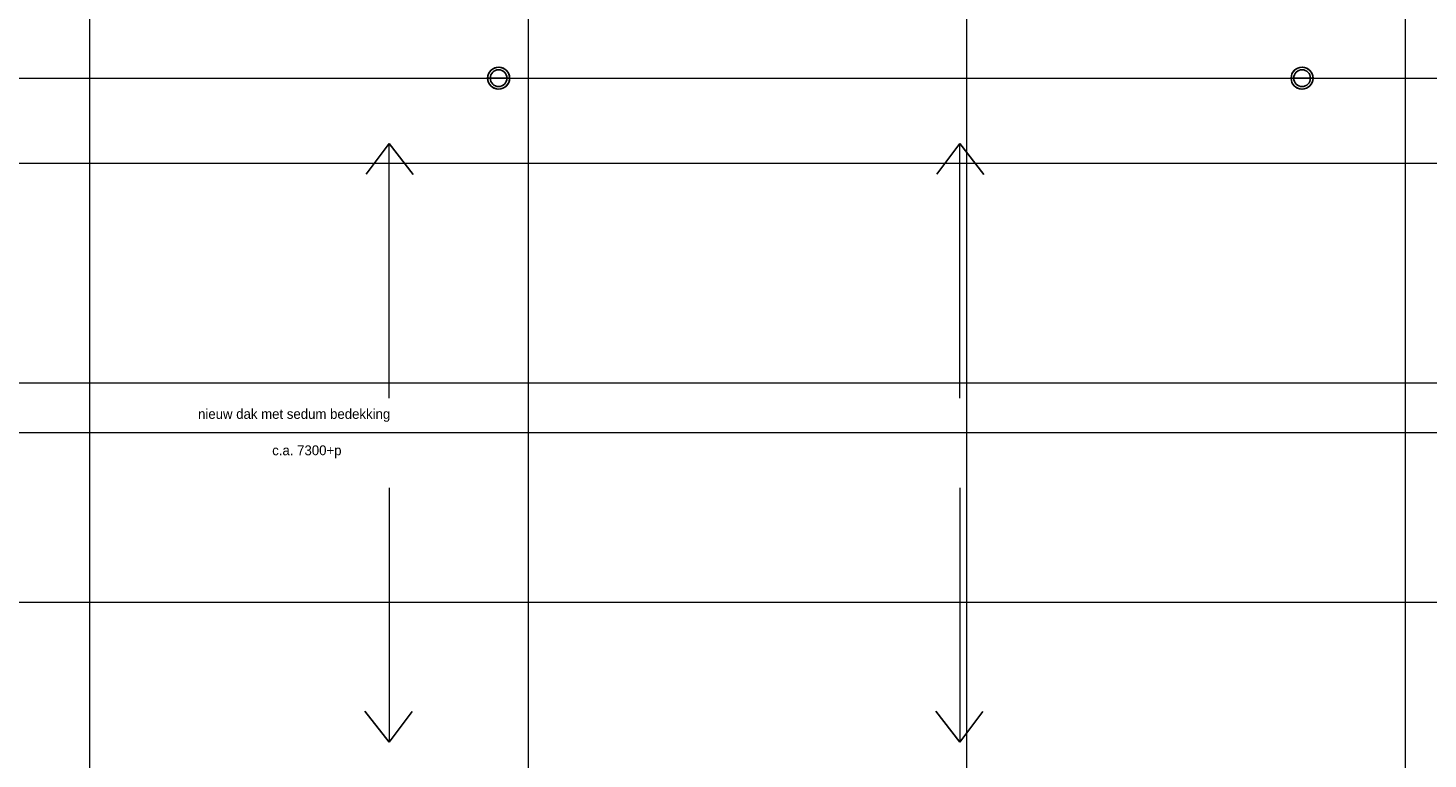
# Model space of a CAD drawing. Header units: millimetres. Extents: x -526411 to -400573, y 47353 to 130199.
# Tile 526 of 543: x -459625 to -436643, y 83060 to 95058. Entities that reach past the tile are written whole.
import ezdxf

# ---------------------------------------------------------------- set-up
doc = ezdxf.new("R2010")
doc.units = ezdxf.units.MM
for name, color, linetype, lineweight in [('01_ALGEMEEN', 7, 'Continuous', 18), ('18_BESTAANDE_CONSTRUCTIE', 7, 'Continuous', 18), ('27_DAKEN', 7, 'Continuous', 18), ('57_GERESERVEERD_INSTALLATEUR', 7, 'Continuous', 18), ('m-pg-03_AI_dwg', 8, 'Continuous', 18)]:
    doc.layers.add(name, color=color, linetype=linetype, lineweight=lineweight)
doc.styles.add('Frutiger', font='Frutrg__0.ttf', dxfattribs={"height": 7.29503})

# ---------------------------------------------------------------- blocks, each defined once
blk = doc.blocks.new('m-pg-03_AI_dwg_block 2549-641518-3e Verdieping - Percelen telling LI')
at = {"layer": '01_ALGEMEEN', "color": 213, "lineweight": 13}
blk.add_line((-357.3, 132.4), (1518.1, 132.4), dxfattribs=at)
blk = doc.blocks.new('m-pg-03_AI_dwg_block 2551-641520-3e Verdieping - Percelen telling LI')
at = {"layer": '01_ALGEMEEN', "color": 213, "lineweight": 13}
blk.add_line((-254.4, 394.3), (1518.1, 394.3), dxfattribs=at)
blk = doc.blocks.new('m-pg-03_AI_dwg_block 2808-641777-3e Verdieping - Percelen telling LI')
at = {"layer": '01_ALGEMEEN', "insert": (405, 149.8), "char_height": 7.295, "width": 190.849, "attachment_point": 1, "line_spacing_factor": 1.017696, "style": 'Frutiger'}
blk.add_mtext('nieuw dak met sedum bedekking', dxfattribs=at)
blk = doc.blocks.new('m-pg-03_AI_dwg_block 2809-641778-3e Verdieping - Percelen telling LI')
at = {"layer": '01_ALGEMEEN', "insert": (459.8, 122.9), "char_height": 7.295, "width": 64.633, "attachment_point": 1, "line_spacing_factor": 1.017696, "style": 'Frutiger'}
blk.add_mtext('c.a. 7300+p', dxfattribs=at)
blk = doc.blocks.new('m-pg-03_AI_dwg_block 4641-643609-3e Verdieping - Percelen telling LI')
at = {"layer": '18_BESTAANDE_CONSTRUCTIE', "color": 9, "lineweight": 9}
blk.add_line((325, -1676.3), (325, 731.7), dxfattribs=at)
blk = doc.blocks.new('m-pg-03_AI_dwg_block 4642-643610-3e Verdieping - Percelen telling LI')
at = {"layer": '18_BESTAANDE_CONSTRUCTIE', "color": 9, "lineweight": 9}
blk.add_line((649.2, -1676.3), (649.2, 731.7), dxfattribs=at)
blk = doc.blocks.new('m-pg-03_AI_dwg_block 4645-643613-3e Verdieping - Percelen telling LI')
at = {"layer": '18_BESTAANDE_CONSTRUCTIE', "color": 9, "lineweight": 9}
blk.add_line((973.4, -1676.3), (973.4, 731.7), dxfattribs=at)
blk = doc.blocks.new('m-pg-03_AI_dwg_block 4646-643614-3e Verdieping - Percelen telling LI')
at = {"layer": '18_BESTAANDE_CONSTRUCTIE', "color": 9, "lineweight": 9}
blk.add_line((1297.6, -1676.3), (1297.6, 731.7), dxfattribs=at)
blk = doc.blocks.new('m-pg-03_AI_dwg_block 4710-643678-3e Verdieping - Percelen telling LI')
at = {"layer": '18_BESTAANDE_CONSTRUCTIE', "color": 9, "lineweight": 9}
blk.add_line((-285.2, 331.4), (1783.9, 331.4), dxfattribs=at)
blk = doc.blocks.new('m-pg-03_AI_dwg_block 4711-643679-3e Verdieping - Percelen telling LI')
at = {"layer": '18_BESTAANDE_CONSTRUCTIE', "color": 9, "lineweight": 9}
blk.add_line((-285.2, 169.2), (1783.9, 169.2), dxfattribs=at)
blk = doc.blocks.new('m-pg-03_AI_dwg_block 4712-643680-3e Verdieping - Percelen telling LI')
at = {"layer": '18_BESTAANDE_CONSTRUCTIE', "color": 9, "lineweight": 9}
blk.add_line((-285.2, 7.1), (1783.9, 7.1), dxfattribs=at)
blk = doc.blocks.new('m-pg-03_AI_dwg_block 4640-643795-3e Verdieping - Percelen telling LI')
for name in ['m-pg-03_AI_dwg_block 4641-643609-3e Verdieping - Percelen telling LI', 'm-pg-03_AI_dwg_block 4642-643610-3e Verdieping - Percelen telling LI', 'm-pg-03_AI_dwg_block 4645-643613-3e Verdieping - Percelen telling LI', 'm-pg-03_AI_dwg_block 4646-643614-3e Verdieping - Percelen telling LI', 'm-pg-03_AI_dwg_block 4710-643678-3e Verdieping - Percelen telling LI', 'm-pg-03_AI_dwg_block 4711-643679-3e Verdieping - Percelen telling LI', 'm-pg-03_AI_dwg_block 4712-643680-3e Verdieping - Percelen telling LI']:
    blk.add_blockref(name, (0, 0))
blk = doc.blocks.new('m-pg-03_AI_dwg_block 7707-646675-3e Verdieping - Percelen telling LI')
at = {"layer": '27_DAKEN', "color": 213, "lineweight": 13}
blk.add_line((968, 157.9), (968, 345.9), dxfattribs=at)
blk = doc.blocks.new('m-pg-03_AI_dwg_block 7708-646676-3e Verdieping - Percelen telling LI')
at = {"layer": '27_DAKEN', "color": 253, "lineweight": 25}
blk.add_line((968, 345.9), (985.8, 323), dxfattribs=at)
blk = doc.blocks.new('m-pg-03_AI_dwg_block 7709-646677-3e Verdieping - Percelen telling LI')
at = {"layer": '27_DAKEN', "color": 253, "lineweight": 25}
blk.add_line((968, 345.9), (951.1, 323.3), dxfattribs=at)
blk = doc.blocks.new('m-pg-03_AI_dwg_block 7706-646678-3e Verdieping - Percelen telling LI')
for name in ['m-pg-03_AI_dwg_block 7709-646677-3e Verdieping - Percelen telling LI', 'm-pg-03_AI_dwg_block 7707-646675-3e Verdieping - Percelen telling LI', 'm-pg-03_AI_dwg_block 7708-646676-3e Verdieping - Percelen telling LI']:
    blk.add_blockref(name, (0, 0))
blk = doc.blocks.new('m-pg-03_AI_dwg_block 7711-646679-3e Verdieping - Percelen telling LI')
at = {"layer": '27_DAKEN', "color": 213, "lineweight": 13}
blk.add_line((546.2, 157.9), (546.2, 345.9), dxfattribs=at)
blk = doc.blocks.new('m-pg-03_AI_dwg_block 7712-646680-3e Verdieping - Percelen telling LI')
at = {"layer": '27_DAKEN', "color": 253, "lineweight": 25}
blk.add_line((546.2, 345.9), (563.9, 323), dxfattribs=at)
blk = doc.blocks.new('m-pg-03_AI_dwg_block 7713-646681-3e Verdieping - Percelen telling LI')
at = {"layer": '27_DAKEN', "color": 253, "lineweight": 25}
blk.add_line((546.2, 345.9), (529.2, 323.3), dxfattribs=at)
blk = doc.blocks.new('m-pg-03_AI_dwg_block 7710-646682-3e Verdieping - Percelen telling LI')
for name in ['m-pg-03_AI_dwg_block 7713-646681-3e Verdieping - Percelen telling LI', 'm-pg-03_AI_dwg_block 7711-646679-3e Verdieping - Percelen telling LI', 'm-pg-03_AI_dwg_block 7712-646680-3e Verdieping - Percelen telling LI']:
    blk.add_blockref(name, (0, 0))
blk = doc.blocks.new('m-pg-03_AI_dwg_block 7719-646687-3e Verdieping - Percelen telling LI')
at = {"layer": '27_DAKEN', "color": 213, "lineweight": 13}
blk.add_line((968, 91.5), (968, -96.4), dxfattribs=at)
blk = doc.blocks.new('m-pg-03_AI_dwg_block 7720-646688-3e Verdieping - Percelen telling LI')
at = {"layer": '27_DAKEN', "color": 253, "lineweight": 25}
blk.add_line((968, -96.4), (950.3, -73.6), dxfattribs=at)
blk = doc.blocks.new('m-pg-03_AI_dwg_block 7721-646689-3e Verdieping - Percelen telling LI')
at = {"layer": '27_DAKEN', "color": 253, "lineweight": 25}
blk.add_line((968, -96.4), (985, -73.9), dxfattribs=at)
blk = doc.blocks.new('m-pg-03_AI_dwg_block 7718-646690-3e Verdieping - Percelen telling LI')
for name in ['m-pg-03_AI_dwg_block 7719-646687-3e Verdieping - Percelen telling LI', 'm-pg-03_AI_dwg_block 7720-646688-3e Verdieping - Percelen telling LI', 'm-pg-03_AI_dwg_block 7721-646689-3e Verdieping - Percelen telling LI']:
    blk.add_blockref(name, (0, 0))
blk = doc.blocks.new('m-pg-03_AI_dwg_block 7727-646695-3e Verdieping - Percelen telling LI')
at = {"layer": '27_DAKEN', "color": 213, "lineweight": 13}
blk.add_line((546.2, 91.5), (546.2, -96.4), dxfattribs=at)
blk = doc.blocks.new('m-pg-03_AI_dwg_block 7728-646696-3e Verdieping - Percelen telling LI')
at = {"layer": '27_DAKEN', "color": 253, "lineweight": 25}
blk.add_line((546.2, -96.4), (528.4, -73.6), dxfattribs=at)
blk = doc.blocks.new('m-pg-03_AI_dwg_block 7729-646697-3e Verdieping - Percelen telling LI')
at = {"layer": '27_DAKEN', "color": 253, "lineweight": 25}
blk.add_line((546.2, -96.4), (563.2, -73.9), dxfattribs=at)
blk = doc.blocks.new('m-pg-03_AI_dwg_block 7726-646698-3e Verdieping - Percelen telling LI')
for name in ['m-pg-03_AI_dwg_block 7727-646695-3e Verdieping - Percelen telling LI', 'm-pg-03_AI_dwg_block 7728-646696-3e Verdieping - Percelen telling LI', 'm-pg-03_AI_dwg_block 7729-646697-3e Verdieping - Percelen telling LI']:
    blk.add_blockref(name, (0, 0))
blk = doc.blocks.new('m-pg-03_AI_dwg_block 7801-646769-3e Verdieping - Percelen telling LI')
at = {"layer": '57_GERESERVEERD_INSTALLATEUR', "color": 253, "lineweight": 25}
blk.add_open_spline([(635.3, 394.3), (635.3, 398.8), (631.6, 402.4), (627.2, 402.4), (622.7, 402.4), (619, 398.8), (619, 394.3), (619, 389.8), (622.7, 386.2), (627.2, 386.2), (631.6, 386.2), (635.3, 389.8), (635.3, 394.3)], degree=3, knots=[0, 0, 0, 0, 1, 1, 1, 2, 2, 2, 3, 3, 3, 4, 4, 4, 4], dxfattribs=at)
blk = doc.blocks.new('m-pg-03_AI_dwg_block 7802-646770-3e Verdieping - Percelen telling LI')
at = {"layer": '57_GERESERVEERD_INSTALLATEUR', "color": 133}
for points in [[(635.3, 394.3), (635.3, 394.3), (619, 394.3), (619, 394.3)], [(619, 394.3), (619, 394.3), (635.3, 394.3), (635.3, 394.3)]]:
    blk.add_open_spline(points, degree=3, dxfattribs=at)
blk = doc.blocks.new('m-pg-03_AI_dwg_block 7803-646771-3e Verdieping - Percelen telling LI')
at = {"layer": '57_GERESERVEERD_INSTALLATEUR', "color": 133}
blk.add_line((619, 394.3), (619.1, 394.8), dxfattribs=at)
at = {"layer": '57_GERESERVEERD_INSTALLATEUR', "color": 133, "flags": 128}
for points in [[(635.2, 393.8), (635.2, 395.4), (634.8, 396.9), (634.2, 398.4), (633.2, 399.6), (632.1, 400.7), (630.7, 401.6), (629.2, 402.1), (627.7, 402.4), (626.1, 402.3), (624.5, 402), (623.1, 401.3), (621.8, 400.4), (620.7, 399.2), (619.9, 397.9), (619.3, 396.4), (619.1, 394.8)], [(619.1, 394.8), (619.1, 393.2), (619.5, 391.7), (620.1, 390.2), (621.1, 388.9), (622.2, 387.9), (623.6, 387), (625.1, 386.5), (626.6, 386.2), (628.2, 386.3), (629.8, 386.6), (631.2, 387.3), (632.5, 388.2), (633.6, 389.4), (634.4, 390.7), (635, 392.2), (635.2, 393.8)]]:
    blk.add_lwpolyline(points, dxfattribs=at)
blk = doc.blocks.new('m-pg-03_AI_dwg_block 7804-646772-3e Verdieping - Percelen telling LI')
at = {"layer": '57_GERESERVEERD_INSTALLATEUR', "color": 253, "lineweight": 25}
blk.add_open_spline([(633.3, 394.3), (633.3, 397.7), (630.6, 400.5), (627.2, 400.5), (623.7, 400.5), (621, 397.7), (621, 394.3), (621, 390.9), (623.7, 388.1), (627.2, 388.1), (630.6, 388.1), (633.3, 390.9), (633.3, 394.3)], degree=3, knots=[0, 0, 0, 0, 1, 1, 1, 2, 2, 2, 3, 3, 3, 4, 4, 4, 4], dxfattribs=at)
blk = doc.blocks.new('m-pg-03_AI_dwg_block 7800-646773-3e Verdieping - Percelen telling LI')
for name in ['m-pg-03_AI_dwg_block 7801-646769-3e Verdieping - Percelen telling LI', 'm-pg-03_AI_dwg_block 7803-646771-3e Verdieping - Percelen telling LI', 'm-pg-03_AI_dwg_block 7802-646770-3e Verdieping - Percelen telling LI', 'm-pg-03_AI_dwg_block 7804-646772-3e Verdieping - Percelen telling LI']:
    blk.add_blockref(name, (0, 0))
blk = doc.blocks.new('m-pg-03_AI_dwg_block 7806-646774-3e Verdieping - Percelen telling LI')
at = {"layer": '57_GERESERVEERD_INSTALLATEUR', "color": 253, "lineweight": 25}
blk.add_open_spline([(1229.2, 394.3), (1229.2, 398.8), (1225.6, 402.4), (1221.1, 402.4), (1216.6, 402.4), (1213, 398.8), (1213, 394.3), (1213, 389.8), (1216.6, 386.2), (1221.1, 386.2), (1225.6, 386.2), (1229.2, 389.8), (1229.2, 394.3)], degree=3, knots=[0, 0, 0, 0, 1, 1, 1, 2, 2, 2, 3, 3, 3, 4, 4, 4, 4], dxfattribs=at)
blk = doc.blocks.new('m-pg-03_AI_dwg_block 7807-646775-3e Verdieping - Percelen telling LI')
at = {"layer": '57_GERESERVEERD_INSTALLATEUR', "color": 133}
for points in [[(1229.2, 394.3), (1229.2, 394.3), (1213, 394.3), (1213, 394.3)], [(1213, 394.3), (1213, 394.3), (1229.2, 394.3), (1229.2, 394.3)]]:
    blk.add_open_spline(points, degree=3, dxfattribs=at)
blk = doc.blocks.new('m-pg-03_AI_dwg_block 7808-646776-3e Verdieping - Percelen telling LI')
at = {"layer": '57_GERESERVEERD_INSTALLATEUR', "color": 133}
blk.add_line((1213, 394.3), (1213, 394.8), dxfattribs=at)
at = {"layer": '57_GERESERVEERD_INSTALLATEUR', "color": 133, "flags": 128}
for points in [[(1229.2, 393.8), (1229.1, 395.4), (1228.8, 396.9), (1228.1, 398.4), (1227.2, 399.6), (1226, 400.7), (1224.7, 401.6), (1223.2, 402.1), (1221.6, 402.4), (1220, 402.3), (1218.5, 402), (1217, 401.3), (1215.8, 400.4), (1214.7, 399.2), (1213.8, 397.9), (1213.3, 396.4), (1213, 394.8)], [(1213, 394.8), (1213.1, 393.2), (1213.4, 391.7), (1214.1, 390.2), (1215, 388.9), (1216.2, 387.9), (1217.5, 387), (1219, 386.5), (1220.6, 386.2), (1222.2, 386.3), (1223.7, 386.6), (1225.2, 387.3), (1226.5, 388.2), (1227.5, 389.4), (1228.4, 390.7), (1228.9, 392.2), (1229.2, 393.8)]]:
    blk.add_lwpolyline(points, dxfattribs=at)
blk = doc.blocks.new('m-pg-03_AI_dwg_block 7809-646777-3e Verdieping - Percelen telling LI')
at = {"layer": '57_GERESERVEERD_INSTALLATEUR', "color": 253, "lineweight": 25}
blk.add_open_spline([(1227.3, 394.3), (1227.3, 397.7), (1224.5, 400.5), (1221.1, 400.5), (1217.7, 400.5), (1214.9, 397.7), (1214.9, 394.3), (1214.9, 390.9), (1217.7, 388.1), (1221.1, 388.1), (1224.5, 388.1), (1227.3, 390.9), (1227.3, 394.3)], degree=3, knots=[0, 0, 0, 0, 1, 1, 1, 2, 2, 2, 3, 3, 3, 4, 4, 4, 4], dxfattribs=at)
blk = doc.blocks.new('m-pg-03_AI_dwg_block 7805-646778-3e Verdieping - Percelen telling LI')
for name in ['m-pg-03_AI_dwg_block 7806-646774-3e Verdieping - Percelen telling LI', 'm-pg-03_AI_dwg_block 7808-646776-3e Verdieping - Percelen telling LI', 'm-pg-03_AI_dwg_block 7807-646775-3e Verdieping - Percelen telling LI', 'm-pg-03_AI_dwg_block 7809-646777-3e Verdieping - Percelen telling LI']:
    blk.add_blockref(name, (0, 0))
blk = doc.blocks.new('m-pg-03_AI_dwg-638970-3e Verdieping - Percelen telling LI')
for name in ['m-pg-03_AI_dwg_block 4640-643795-3e Verdieping - Percelen telling LI', 'm-pg-03_AI_dwg_block 2551-641520-3e Verdieping - Percelen telling LI', 'm-pg-03_AI_dwg_block 7800-646773-3e Verdieping - Percelen telling LI', 'm-pg-03_AI_dwg_block 7805-646778-3e Verdieping - Percelen telling LI', 'm-pg-03_AI_dwg_block 7710-646682-3e Verdieping - Percelen telling LI', 'm-pg-03_AI_dwg_block 7706-646678-3e Verdieping - Percelen telling LI', 'm-pg-03_AI_dwg_block 2808-641777-3e Verdieping - Percelen telling LI', 'm-pg-03_AI_dwg_block 2549-641518-3e Verdieping - Percelen telling LI', 'm-pg-03_AI_dwg_block 2809-641778-3e Verdieping - Percelen telling LI', 'm-pg-03_AI_dwg_block 7726-646698-3e Verdieping - Percelen telling LI', 'm-pg-03_AI_dwg_block 7718-646690-3e Verdieping - Percelen telling LI']:
    blk.add_blockref(name, (0, 0))

msp = doc.modelspace()

# ---------------------------------------------------------------- block references
at = {"layer": 'm-pg-03_AI_dwg', "color": 133, "xscale": 22.2068924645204, "yscale": 22.2068924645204, "zscale": 22.2068924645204}
msp.add_blockref('m-pg-03_AI_dwg-638970-3e Verdieping - Percelen telling LI', (-465827, 85478), dxfattribs=at)

doc.saveas('drawing.dxf')
